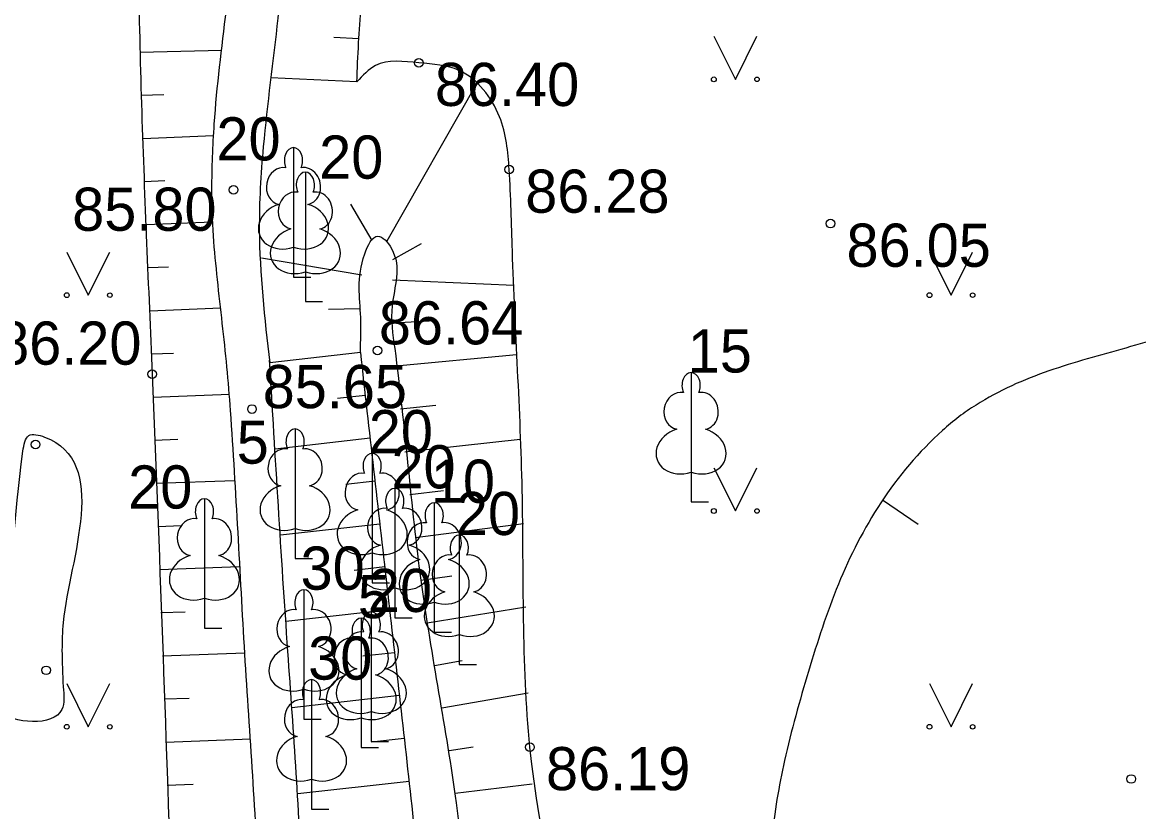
# Model space of a CAD drawing. Extents: x 576692 to 577659, y 273254 to 273799.
# Drawn here: x 577516.73 to 577529.67, y 273386.52 to 273395.66 of the extents above; entities that cross this region are included whole.
import ezdxf

# ---------------------------------------------------------------- set-up
doc = ezdxf.new("R2010")
doc.units = 0
for name, color, linetype in [('APGR_SARK_####_####_#', 7, 'Continuous'), ('ELEK_VADP_VSPR_####_#', 7, 'Continuous'), ('GAZE_ELEM_####_####_#', 7, 'Continuous'), ('GEOD_ELEM_####_TKST_#', 7, 'Continuous'), ('GEOD_SITP_####_TKST_#', 7, 'Continuous'), ('HIDT_REZV_####_TKST_#', 7, 'Continuous'), ('LKAN_ELEM_PAST_TKST_#', 7, 'Continuous'), ('RELJ_ELEM_####_####_#', 7, 'Continuous'), ('SAKT_ELEM_####_####_#', 7, 'Continuous')]:
    doc.layers.add(name, color=color, linetype=linetype)

msp = doc.modelspace()

# ---------------------------------------------------------------- linework, layer by layer
at = {"layer": 'ELEK_VADP_VSPR_####_#'}
for centre in [(577498.474, 273401.727), (577500.973, 273398.95)]:
    msp.add_circle(centre, 50, dxfattribs=at)
at = {"layer": 'GAZE_ELEM_####_####_#'}
for p, q in [((577520.636, 273395.471), (577520.347, 273395.487)), ((577518.098, 273395.317), (577519.046, 273395.34)), ((577520.612, 273394.971), (577519.617, 273395.019)), ((577520.965, 273393.128), (577522.005, 273394.953)), ((577518.112, 273394.817), (577518.377, 273394.826)), ((577518.131, 273394.317), (577518.95, 273394.35)), ((577518.151, 273393.818), (577518.386, 273393.827)), ((577520.79, 273393.134), (577520.544, 273393.554)), ((577518.171, 273393.318), (577518.941, 273393.349)), ((577521.028, 273392.914), (577521.363, 273393.1)), ((577518.191, 273392.819), (577518.428, 273392.828)), ((577520.67, 273392.733), (577519.508, 273392.929)), ((577521.026, 273392.679), (577522.431, 273392.615)), ((577518.211, 273392.319), (577519.034, 273392.352)), ((577520.648, 273392.343), (577520.283, 273392.333)), ((577520.658, 273392.335), (577520.657, 273392.335)), ((577521.031, 273392.18), (577521.456, 273392.202)), ((577518.231, 273391.819), (577518.488, 273391.829)), ((577520.653, 273391.835), (577519.602, 273391.716)), ((577520.653, 273391.835), (577520.652, 273391.835)), ((577521.069, 273391.681), (577522.464, 273391.811)), ((577518.25, 273391.32), (577519.135, 273391.353)), ((577520.71, 273391.339), (577520.387, 273391.302)), ((577521.117, 273391.184), (577521.527, 273391.225)), ((577518.268, 273390.82), (577518.538, 273390.83)), ((577520.766, 273390.842), (577519.665, 273390.717)), ((577521.169, 273390.686), (577522.505, 273390.832)), ((577518.287, 273390.321), (577519.196, 273390.354)), ((577520.822, 273390.345), (577520.485, 273390.307)), ((577521.227, 273390.19), (577521.616, 273390.236)), ((577518.305, 273389.821), (577518.581, 273389.831)), ((577520.878, 273389.848), (577519.728, 273389.718)), ((577521.288, 273389.693), (577522.543, 273389.854)), ((577518.324, 273389.321), (577519.254, 273389.355)), ((577520.935, 273389.351), (577520.582, 273389.311)), ((577521.354, 273389.198), (577521.715, 273389.247)), ((577518.342, 273388.822), (577518.624, 273388.832)), ((577520.991, 273388.855), (577519.791, 273388.718)), ((577521.428, 273388.703), (577522.572, 273388.889)), ((577518.36, 273388.322), (577519.313, 273388.357)), ((577521.048, 273388.358), (577520.681, 273388.316)), ((577521.513, 273388.211), (577521.834, 273388.267)), ((577521.598, 273387.718), (577522.599, 273387.892)), ((577518.378, 273387.822), (577518.668, 273387.833)), ((577521.105, 273387.861), (577519.859, 273387.719)), ((577518.397, 273387.323), (577519.378, 273387.359)), ((577521.161, 273387.364), (577520.782, 273387.321)), ((577521.681, 273387.225), (577521.961, 273387.269)), ((577521.217, 273386.867), (577519.93, 273386.723)), ((577518.415, 273386.823), (577518.714, 273386.834)), ((577521.751, 273386.73), (577522.645, 273386.837))]:
    msp.add_line(p, q, dxfattribs=at)
for points in [[(577520.978, 273405.786), (577519.208, 273401.283), (577518.84, 273400.398), (577518.479, 273399.504), (577518.201, 273398.594), (577518.117, 273398.131), (577518.081, 273397.661), (577518.08, 273396.142), (577518.119, 273394.623), (577518.24, 273391.584), (577518.467, 273385.441), (577518.569, 273383.021), (577518.63, 273381.812), (577518.7, 273380.602), (577518.774, 273380.287), (577518.939, 273380.001), (577519.171, 273379.744), (577519.304, 273379.627), (577519.446, 273379.518), (577519.687, 273379.397), (577519.99, 273379.367), (577520.414, 273379.372), (577520.883, 273379.594), (577521.11, 273379.983), (577521.16, 273380.462), (577521.155, 273381.139)], [(577520.612, 273394.971), (577520.633, 273395.422), (577520.664, 273395.852), (577520.714, 273396.281), (577520.778, 273396.708), (577520.853, 273397.135), (577520.999, 273397.823), (577521.176, 273398.502), (577521.381, 273399.173), (577521.611, 273399.839), (577522.5, 273401.92), (577524.145, 273404.868)], [(577520.653, 273391.835), (577520.657, 273392.242), (577520.704, 273392.978), (577520.855, 273393.184), (577521.013, 273393.041), (577521.021, 273392.377), (577521.051, 273391.881), (577521.358, 273389.17), (577521.764, 273386.617), (577522.033, 273384.188), (577522.298, 273381.697), (577522.227, 273381.32), (577521.939, 273381.243), (577521.823, 273381.32), (577521.798, 273381.376)], [(577520.653, 273391.835), (577520.96, 273389.125), (577521.267, 273386.415), (577521.533, 273383.896), (577521.798, 273381.376)]]:
    msp.add_spline(points, degree=3, dxfattribs=at)
at = {"layer": 'GEOD_ELEM_####_TKST_#'}
msp.add_line((577527.12, 273389.845), (577526.706, 273390.125), dxfattribs=at)
msp.add_spline([(577532.6, 273395.179), (577532.065, 273394.15), (577531.629, 273393.377), (577531.399, 273392.994), (577531.159, 273392.613), (577530.815, 273392.378), (577530.401, 273392.177), (577529.969, 273392.02), (577529.079, 273391.762), (577528.203, 273391.451), (577527.789, 273391.227), (577527.591, 273391.09), (577527.401, 273390.932), (577526.686, 273390.095), (577526.194, 273389.151), (577525.848, 273388.142), (577525.57, 273387.108), (577525.422, 273386.205), (577525.371, 273385.287), (577525.304, 273384.375), (577525.234, 273383.926), (577525.178, 273383.705), (577525.11, 273383.485), (577524.962, 273383.217), (577524.649, 273382.893), (577524.312, 273382.6), (577523.645, 273382.021)], degree=3, dxfattribs=at)
at = {"layer": 'GEOD_SITP_####_TKST_#'}
msp.add_spline([(577517.194, 273388.388), (577517.209, 273388.708), (577516.993, 273390.856), (577516.81, 273390.873), (577516.742, 273390.693), (577516.438, 273388.595), (577516.44, 273387.692), (577517.193, 273387.7), (577517.21, 273387.961), (577517.194, 273388.388)], degree=3, dxfattribs=at)
at = {"layer": 'LKAN_ELEM_PAST_TKST_#'}
for p, q in [((577524.75, 273395.5), (577525, 273395)), ((577525, 273395), (577525.25, 273395.5)), ((577517.25, 273393), (577517.5, 273392.5)), ((577517.5, 273392.5), (577517.75, 273393)), ((577519.878, 273393.056), (577519.878, 273392.709)), ((577527.25, 273393), (577527.5, 273392.5)), ((577527.5, 273392.5), (577527.75, 273393)), ((577519.878, 273392.709), (577520.078, 273392.709)), ((577520.016, 273392.772), (577520.016, 273392.425)), ((577520.016, 273392.425), (577520.216, 273392.425)), ((577524.75, 273390.5), (577525, 273390)), ((577525, 273390), (577525.25, 273390.5)), ((577524.487, 273390.451), (577524.487, 273390.104)), ((577524.487, 273390.104), (577524.687, 273390.104)), ((577519.897, 273389.797), (577519.897, 273389.45)), ((577519.897, 273389.45), (577520.097, 273389.45)), ((577520.79, 273389.516), (577520.79, 273389.169)), ((577520.79, 273389.169), (577520.99, 273389.169)), ((577521.052, 273389.109), (577521.052, 273388.762)), ((577518.846, 273388.989), (577518.846, 273388.642)), ((577521.509, 273388.942), (577521.509, 273388.595)), ((577521.052, 273388.762), (577521.252, 273388.762)), ((577518.846, 273388.642), (577519.046, 273388.642)), ((577521.509, 273388.595), (577521.709, 273388.595)), ((577521.8, 273388.568), (577521.8, 273388.221)), ((577521.8, 273388.221), (577522, 273388.221)), ((577517.25, 273388), (577517.5, 273387.5)), ((577517.5, 273387.5), (577517.75, 273388)), ((577519.999, 273387.935), (577519.999, 273387.588)), ((577527.25, 273388), (577527.5, 273387.5)), ((577527.5, 273387.5), (577527.75, 273388)), ((577520.78, 273387.677), (577520.78, 273387.33)), ((577519.999, 273387.588), (577520.199, 273387.588)), ((577520.663, 273387.605), (577520.663, 273387.258)), ((577520.663, 273387.258), (577520.863, 273387.258)), ((577520.78, 273387.33), (577520.98, 273387.33)), ((577520.087, 273386.893), (577520.087, 273386.546)), ((577520.087, 273386.546), (577520.287, 273386.546))]:
    msp.add_line(p, q, dxfattribs=at)
for points in [[(577519.878, 273394.209), (577519.878, 273393.056)], [(577519.968, 273393.977), (577519.967, 273393.978)], [(577520.016, 273393.925), (577520.016, 273392.772)], [(577520.106, 273393.693), (577520.105, 273393.694)], [(577524.487, 273391.604), (577524.487, 273390.451)], [(577524.577, 273391.372), (577524.576, 273391.373)], [(577519.897, 273390.95), (577519.897, 273389.797)], [(577519.987, 273390.718), (577519.986, 273390.719)], [(577520.79, 273390.669), (577520.79, 273389.516)], [(577520.88, 273390.437), (577520.879, 273390.438)], [(577521.052, 273390.262), (577521.052, 273389.109)], [(577518.846, 273390.142), (577518.846, 273388.989)], [(577521.509, 273390.095), (577521.509, 273388.942)], [(577521.142, 273390.03), (577521.141, 273390.031)], [(577518.936, 273389.91), (577518.935, 273389.911)], [(577521.599, 273389.863), (577521.598, 273389.864)], [(577521.8, 273389.721), (577521.8, 273388.568)], [(577521.89, 273389.489), (577521.889, 273389.49)], [(577519.999, 273389.088), (577519.999, 273387.935)], [(577520.089, 273388.856), (577520.088, 273388.857)], [(577520.78, 273388.83), (577520.78, 273387.677)], [(577520.663, 273388.758), (577520.663, 273387.605)], [(577520.87, 273388.598), (577520.869, 273388.599)], [(577520.753, 273388.526), (577520.752, 273388.527)], [(577520.087, 273388.046), (577520.087, 273386.893)], [(577520.177, 273387.814), (577520.176, 273387.815)]]:
    msp.add_lwpolyline(points, dxfattribs=at)
for centre, radius in [((577524.75, 273395), 0.028), ((577525.25, 273395), 0.0263), ((577517.25, 273392.5), 0.028), ((577517.75, 273392.5), 0.0263), ((577527.25, 273392.5), 0.028), ((577527.75, 273392.5), 0.0263), ((577524.75, 273390), 0.028), ((577525.25, 273390), 0.0263), ((577517.25, 273387.5), 0.028), ((577517.75, 273387.5), 0.0263), ((577527.25, 273387.5), 0.028), ((577527.75, 273387.5), 0.0263)]:
    msp.add_circle(centre, radius, dxfattribs=at)
for centre, major_axis, ratio, start_param, end_param in [((577519.878, 273394.059), (0, -0.15), 0.707107, 3.14537, 5.287485), ((577519.878, 273394.059), (0, -0.15), 0.707107, 0.995701, 3.137816), ((577519.75, 273393.764), (-0.039, -0.212), 0.861323, 3.141593, 6.283185), ((577520.006, 273393.764), (0.039, -0.212), 0.861323, 0, 3.141593), ((577520.016, 273393.775), (0, -0.15), 0.707107, 3.14537, 5.287485), ((577520.016, 273393.775), (0, -0.15), 0.707107, 0.995701, 3.137816), ((577519.888, 273393.48), (-0.039, -0.212), 0.861323, 3.141593, 6.283185), ((577520.144, 273393.48), (0.039, -0.212), 0.861323, 0, 3.141593), ((577519.788, 273393.302), (0.307, 0.095), 0.814445, 1.570796, 4.752015), ((577519.968, 273393.302), (-0.307, 0.095), 0.814445, 1.531171, 4.712389), ((577519.926, 273393.018), (0.307, 0.095), 0.814445, 1.570796, 4.752015), ((577520.106, 273393.018), (-0.307, 0.095), 0.814445, 1.531171, 4.712389), ((577524.487, 273391.454), (0, -0.15), 0.707107, 3.14537, 5.287485), ((577524.487, 273391.454), (0, -0.15), 0.707107, 0.995701, 3.137816), ((577524.359, 273391.159), (-0.039, -0.212), 0.861323, 3.141593, 6.283185), ((577524.615, 273391.159), (0.039, -0.212), 0.861323, 0, 3.141593), ((577519.897, 273390.8), (0, -0.15), 0.707107, 3.14537, 5.287485), ((577519.897, 273390.8), (0, -0.15), 0.707107, 0.995701, 3.137816), ((577524.397, 273390.697), (0.307, 0.095), 0.814445, 1.570796, 4.752015), ((577524.577, 273390.697), (-0.307, 0.095), 0.814445, 1.531171, 4.712389), ((577519.769, 273390.505), (-0.039, -0.212), 0.861323, 3.141593, 6.283185), ((577520.025, 273390.505), (0.039, -0.212), 0.861323, 0, 3.141593), ((577520.79, 273390.519), (0, -0.15), 0.707107, 3.14537, 5.287485), ((577520.79, 273390.519), (0, -0.15), 0.707107, 0.995701, 3.137816), ((577520.662, 273390.224), (-0.039, -0.212), 0.861323, 3.141593, 6.283185), ((577520.918, 273390.224), (0.039, -0.212), 0.861323, 0, 3.141593), ((577519.807, 273390.043), (0.307, 0.095), 0.814445, 1.570796, 4.752015), ((577519.987, 273390.043), (-0.307, 0.095), 0.814445, 1.531171, 4.712389), ((577521.052, 273390.112), (0, -0.15), 0.707107, 3.14537, 5.287485), ((577521.052, 273390.112), (0, -0.15), 0.707107, 0.995701, 3.137816), ((577518.846, 273389.992), (0, -0.15), 0.707107, 3.14537, 5.287485), ((577518.846, 273389.992), (0, -0.15), 0.707107, 0.995701, 3.137816), ((577521.509, 273389.945), (0, -0.15), 0.707107, 3.14537, 5.287485), ((577521.509, 273389.945), (0, -0.15), 0.707107, 0.995701, 3.137816), ((577520.7, 273389.762), (0.307, 0.095), 0.814445, 1.570796, 4.752015), ((577520.924, 273389.817), (-0.039, -0.212), 0.861323, 3.141593, 6.283185), ((577520.88, 273389.762), (-0.307, 0.095), 0.814445, 1.531171, 4.712389), ((577521.18, 273389.817), (0.039, -0.212), 0.861323, 0, 3.141593), ((577518.718, 273389.697), (-0.039, -0.212), 0.861323, 3.141593, 6.283185), ((577518.974, 273389.697), (0.039, -0.212), 0.861323, 0, 3.141593), ((577521.381, 273389.65), (-0.039, -0.212), 0.861323, 3.141593, 6.283185), ((577521.637, 273389.65), (0.039, -0.212), 0.861323, 0, 3.141593), ((577521.8, 273389.571), (0, -0.15), 0.707107, 3.14537, 5.287485), ((577521.8, 273389.571), (0, -0.15), 0.707107, 0.995701, 3.137816), ((577520.962, 273389.355), (0.307, 0.095), 0.814445, 1.570796, 4.752015), ((577521.142, 273389.355), (-0.307, 0.095), 0.814445, 1.531171, 4.712389), ((577518.756, 273389.235), (0.307, 0.095), 0.814445, 1.570796, 4.752015), ((577518.936, 273389.235), (-0.307, 0.095), 0.814445, 1.531171, 4.712389), ((577521.672, 273389.276), (-0.039, -0.212), 0.861323, 3.141593, 6.283185), ((577521.928, 273389.276), (0.039, -0.212), 0.861323, 0, 3.141593), ((577521.419, 273389.188), (0.307, 0.095), 0.814445, 1.570796, 4.752015), ((577521.599, 273389.188), (-0.307, 0.095), 0.814445, 1.531171, 4.712389), ((577519.999, 273388.938), (0, -0.15), 0.707107, 3.14537, 5.287485), ((577519.999, 273388.938), (0, -0.15), 0.707107, 0.995701, 3.137816), ((577521.71, 273388.814), (0.307, 0.095), 0.814445, 1.570796, 4.752015), ((577521.89, 273388.814), (-0.307, 0.095), 0.814445, 1.531171, 4.712389), ((577519.871, 273388.643), (-0.039, -0.212), 0.861323, 3.141593, 6.283185), ((577520.127, 273388.643), (0.039, -0.212), 0.861323, 0, 3.141593), ((577520.78, 273388.68), (0, -0.15), 0.707107, 3.14537, 5.287485), ((577520.78, 273388.68), (0, -0.15), 0.707107, 0.995701, 3.137816), ((577520.663, 273388.608), (0, -0.15), 0.707107, 3.14537, 5.287485), ((577520.663, 273388.608), (0, -0.15), 0.707107, 0.995701, 3.137816), ((577520.535, 273388.313), (-0.039, -0.212), 0.861323, 3.141593, 6.283185), ((577520.652, 273388.385), (-0.039, -0.212), 0.861323, 3.141593, 6.283185), ((577520.791, 273388.313), (0.039, -0.212), 0.861323, 0, 3.141593), ((577520.908, 273388.385), (0.039, -0.212), 0.861323, 0, 3.141593), ((577519.909, 273388.181), (0.307, 0.095), 0.814445, 1.570796, 4.752015), ((577520.089, 273388.181), (-0.307, 0.095), 0.814445, 1.531171, 4.712389), ((577520.69, 273387.923), (0.307, 0.095), 0.814445, 1.570796, 4.752015), ((577520.87, 273387.923), (-0.307, 0.095), 0.814445, 1.531171, 4.712389), ((577520.087, 273387.896), (0, -0.15), 0.707107, 3.14537, 5.287485), ((577520.087, 273387.896), (0, -0.15), 0.707107, 0.995701, 3.137816), ((577520.573, 273387.851), (0.307, 0.095), 0.814445, 1.570796, 4.752015), ((577520.753, 273387.851), (-0.307, 0.095), 0.814445, 1.531171, 4.712389), ((577519.959, 273387.601), (-0.039, -0.212), 0.861323, 3.141593, 6.283185), ((577520.215, 273387.601), (0.039, -0.212), 0.861323, 0, 3.141593), ((577519.997, 273387.139), (0.307, 0.095), 0.814445, 1.570796, 4.752015), ((577520.177, 273387.139), (-0.307, 0.095), 0.814445, 1.531171, 4.712389)]:
    msp.add_ellipse(centre, major_axis=major_axis, ratio=ratio, start_param=start_param, end_param=end_param, dxfattribs=at)
at = {"layer": 'RELJ_ELEM_####_####_#'}
for centre in [(577521.331, 273395.192), (577522.378, 273393.955), (577519.184, 273393.721), (577526.102, 273393.329), (577520.852, 273391.858), (577518.24, 273391.584), (577519.397, 273391.181), (577516.889, 273390.769), (577517.01, 273388.154), (577522.619, 273387.265), (577529.589, 273386.895)]:
    msp.add_circle(centre, 0.05, dxfattribs=at)
at = {"layer": 'SAKT_ELEM_####_####_#'}
for points in [[(577520.024, 273381.714), (577520.012, 273381.349), (577520.032, 273381.12), (577520.043, 273381.006), (577520.04, 273380.892), (577519.964, 273380.801), (577519.905, 273380.77), (577519.845, 273380.743), (577519.755, 273380.714), (577519.668, 273380.734), (577519.607, 273380.787), (577519.557, 273380.847), (577519.51, 273380.985), (577519.529, 273381.35), (577519.504, 273383.439), (577519.498, 273384.484), (577519.493, 273385.006), (577519.48, 273385.528), (577519.405, 273386.937), (577519.314, 273388.346), (577519.148, 273391.163), (577519.107, 273391.669), (577519.053, 273392.174), (577518.997, 273392.68), (577518.951, 273393.186), (577518.933, 273393.726), (577518.96, 273394.481), (577519.1, 273395.803), (577519.274, 273397.132), (577519.379, 273397.794), (577519.504, 273398.454), (577519.652, 273399.014), (577519.854, 273399.557), (577520.455, 273400.97), (577520.909, 273402.025), (577521.148, 273402.826), (577521.185, 273404.539), (577520.978, 273405.786)], [(577524.145, 273404.868), (577523.384, 273404.334), (577522.426, 273403.501), (577521.519, 273402.185), (577520.756, 273400.257), (577520.171, 273398.7), (577519.938, 273397.759), (577519.696, 273395.71), (577519.528, 273394.22), (577519.482, 273393.261), (577519.602, 273391.716)], [(577521.155, 273381.139), (577521.571, 273380.076), (577522.044, 273379.524), (577522.871, 273379.438), (577523.783, 273380.008), (577523.869, 273380.902), (577522.619, 273387.265), (577522.529, 273390.243), (577522.415, 273393.015), (577522.378, 273393.955), (577522.266, 273394.567), (577521.799, 273395.103), (577521.331, 273395.192), (577520.829, 273395.16), (577520.613, 273394.971)], [(577520.029, 273381.356), (577520.004, 273383.451), (577519.98, 273385.546), (577519.813, 273388.372), (577519.6, 273391.747)]]:
    msp.add_spline(points, degree=3, dxfattribs=at)

# ---------------------------------------------------------------- texts
at = {"layer": 'APGR_SARK_####_####_#'}
for s, p in [(' 20', (577518.799, 273394.061)), (' 20', (577519.99, 273393.85)), (' 15', (577524.262, 273391.604)), (' 20', (577520.565, 273390.669)), (' 5', (577519.034, 273390.548)), (' 20', (577520.827, 273390.262)), (' 20', (577517.776, 273390.028)), (' 10', (577521.284, 273390.095)), (' 20', (577521.575, 273389.721)), (' 30', (577519.774, 273389.088)), (' 20', (577520.555, 273388.83)), (' 5', (577520.438, 273388.758)), (' 30', (577519.862, 273388.046))]:
    msp.add_text(s, height=0.5, dxfattribs=at).set_placement(p)
at = {"layer": 'HIDT_REZV_####_TKST_#'}
for s, p in [(' 86.40', (577521.331, 273394.692)), (' 86.28', (577522.378, 273393.455)), (' 85.80', (577517.127, 273393.246)), (' 86.05', (577526.102, 273392.829)), (' 86.64', (577520.682, 273391.93)), (' 86.20', (577516.257, 273391.695)), (' 85.65', (577519.335, 273391.191)), (' 86.19', (577522.619, 273386.765))]:
    msp.add_text(s, height=0.5, dxfattribs=at).set_placement(p)

doc.saveas('drawing.dxf')
